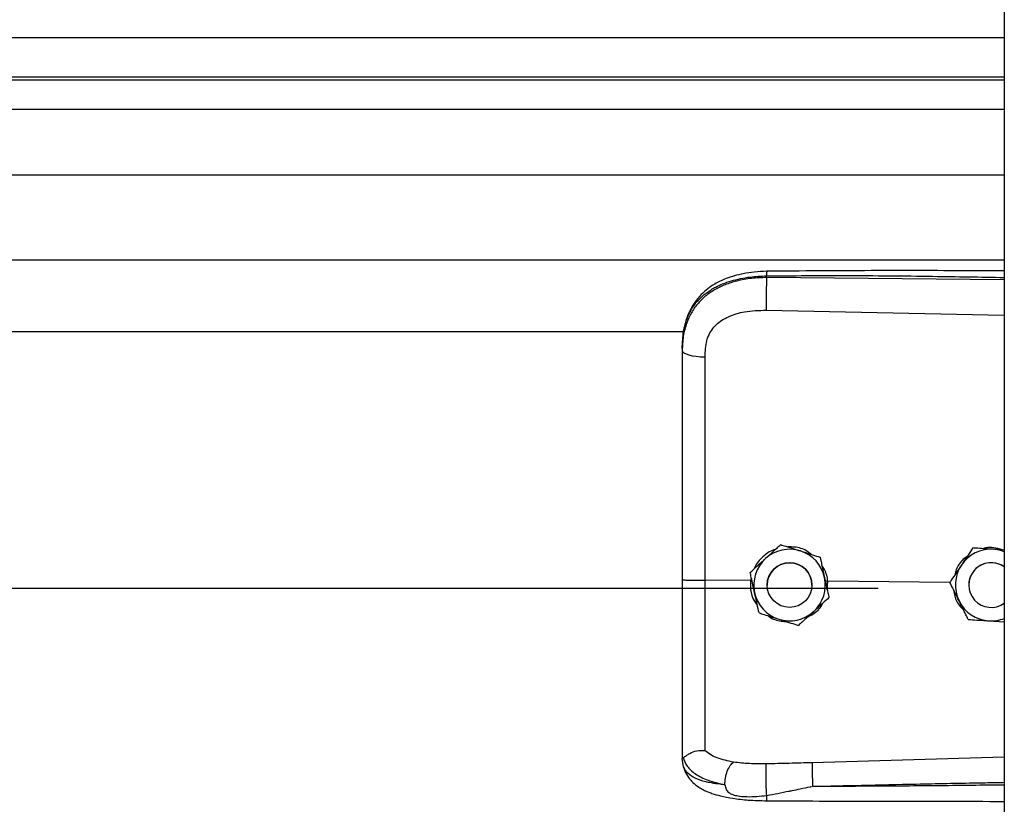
# Model space of a CAD drawing. Header units: inches. Extents: x 170 to 284, y 215 to 248.
# Tile 372 of 656: x 206.297 to 206.533, y 222.378 to 222.565. Entities that reach past the tile are written whole.
import ezdxf

# ---------------------------------------------------------------- set-up
doc = ezdxf.new("R2010")
doc.units = ezdxf.units.IN
doc.header["$LTSCALE"] = 0.25
doc.header["$MEASUREMENT"] = 0
doc.layers.add('RH FRONT OF HOOD', color=7, linetype='Continuous')

msp = doc.modelspace()

# ---------------------------------------------------------------- linework, layer by layer
at = {"layer": 'RH FRONT OF HOOD'}
for p, q in [((206.5326438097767, 224.3332527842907), (206.5326438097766, 220.1328032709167)), ((202.5003237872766, 222.5610594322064), (206.5326438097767, 222.5610594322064)), ((206.5326438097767, 222.5515741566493), (202.5003237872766, 222.5515741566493)), ((202.5003237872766, 222.5509347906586), (206.5326438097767, 222.5509347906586)), ((202.5003237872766, 222.5439166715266), (206.5326438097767, 222.5439166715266)), ((202.5003237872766, 222.5282325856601), (206.5326438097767, 222.5282325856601)), ((202.5003237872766, 222.5078445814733), (206.5326438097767, 222.5078445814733)), ((206.4757965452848, 222.5036329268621), (206.4757965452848, 222.5040442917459)), ((206.5326438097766, 222.5030962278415), (206.4757965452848, 222.5036329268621)), ((206.4757005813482, 222.4958441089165), (206.5326438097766, 222.4946345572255)), ((202.5768719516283, 222.4907689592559), (206.4560926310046, 222.4907689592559)), ((206.4556010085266, 222.4867096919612), (206.4556010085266, 222.48622137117)), ((206.4791715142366, 222.4397777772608), (206.4791715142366, 222.4397761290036)), ((206.5251150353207, 222.4389813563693), (206.5251150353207, 222.4389830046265)), ((206.5261639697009, 222.4389151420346), (206.5251150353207, 222.4389830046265)), ((206.4885896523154, 222.4367771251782), (206.4885896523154, 222.436775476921)), ((206.4719722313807, 222.4311864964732), (206.4610586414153, 222.4312909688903)), ((206.4718638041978, 222.4331217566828), (206.4718638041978, 222.4331201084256)), ((206.4721575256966, 222.4317760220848), (206.4719722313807, 222.4311864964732)), ((206.4719722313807, 222.4311864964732), (206.4719744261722, 222.4311863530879)), ((206.4904099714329, 222.4310099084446), (206.4898619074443, 222.4309558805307)), ((206.4903128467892, 222.428892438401), (206.4904099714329, 222.4310099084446)), ((206.4904099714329, 222.4310099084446), (206.4904116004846, 222.4310099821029)), ((206.5196436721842, 222.4307301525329), (206.4904116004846, 222.4310099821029)), ((202.5304915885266, 222.4293764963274), (206.5024760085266, 222.4293764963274)), ((206.4759317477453, 222.4301192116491), (206.4759317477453, 222.4301184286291)), ((206.4866321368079, 222.4301184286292), (206.4866321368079, 222.4301192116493)), ((206.5196296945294, 222.4307584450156), (206.5196296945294, 222.4307600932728)), ((206.5241434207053, 222.4301192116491), (206.5241434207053, 222.4301184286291)), ((206.4907000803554, 222.4271204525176), (206.4907000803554, 222.4271188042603)), ((206.5289402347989, 222.4215768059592), (206.5326438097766, 222.4213370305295)), ((206.4556010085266, 222.3891683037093), (206.4556010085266, 222.3886395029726)), ((206.4559407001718, 222.3866543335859), (206.4556010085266, 222.3886395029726)), ((206.5326438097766, 222.3889628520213), (206.4867081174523, 222.3876310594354))]:
    msp.add_line(p, q, dxfattribs=at)
at = {"layer": 'RH FRONT OF HOOD', "flags": 128}
msp.add_lwpolyline([(206.4556010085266, 222.48622137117), (206.4557049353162, 222.4859256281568), (206.4560128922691, 222.4856407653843), (206.4565135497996, 222.4853772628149), (206.4571884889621, 222.4851448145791), (206.4580128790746, 222.4849519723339), (206.458956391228, 222.4848058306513), (206.4599843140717, 222.4847117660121), (206.4610588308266, 222.4846732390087)], dxfattribs=at)
at = {"layer": 'RH FRONT OF HOOD'}
msp.add_circle((206.4812819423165, 222.4301184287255), 0.005350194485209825, dxfattribs=at)
for centre, radius, start, end in [((206.4812819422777, 222.4301192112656), 0.008560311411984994, 72.32793711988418, 132.3279357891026), ((206.4812819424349, 222.4301192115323), 0.00856031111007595, 12.32793744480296, 72.32793758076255), ((206.5294936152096, 222.4301192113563), 0.008560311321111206, 86.29353550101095, 146.293534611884), ((206.5294936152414, 222.4301192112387), 0.008560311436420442, 68.4076756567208, 86.29353576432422), ((206.4812819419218, 222.4301192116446), 0.008560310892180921, 132.3279357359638, 192.3279369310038), ((206.4812819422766, 222.4301192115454), 0.005350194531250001, 1.112070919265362e-06, 179.9999988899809), ((206.5294936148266, 222.4301192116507), 0.008560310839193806, 146.2935348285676, 206.2935362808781), ((206.5294936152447, 222.4301192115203), 0.005350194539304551, 53.92810144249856, 179.9999986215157), ((206.5294936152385, 222.4301184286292), 0.005350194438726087, 53.92810057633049, 306.0718994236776), ((206.4812819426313, 222.4301192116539), 0.00856031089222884, 312.327935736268, 12.32793693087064), ((206.4812819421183, 222.4301192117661), 0.008560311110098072, 192.3279374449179, 252.3279375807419), ((206.5294936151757, 222.4301192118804), 0.008560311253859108, 206.2935366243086, 266.29353606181), ((206.4812819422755, 222.4301192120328), 0.008560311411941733, 252.3279371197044, 312.3279357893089), ((206.529493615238, 222.4301192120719), 0.008560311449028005, 266.293535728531, 291.5923243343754)]:
    msp.add_arc(centre, radius, start, end, dxfattribs=at)
for points, knots in [([(206.4556010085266, 222.4867096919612), (206.4556637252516, 222.4880661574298), (206.4557821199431, 222.4906268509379), (206.4567516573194, 222.4941178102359), (206.4580408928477, 222.496529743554), (206.4594047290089, 222.4982324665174), (206.4604876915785, 222.4992758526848), (206.4615466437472, 222.5001043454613), (206.4625360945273, 222.5007642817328), (206.4637704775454, 222.5014593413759), (206.4653644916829, 222.5021850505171), (206.4680282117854, 222.5030930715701), (206.4715633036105, 222.5038530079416), (206.474469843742, 222.5039843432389), (206.4757965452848, 222.5040442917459)], [0, 0, 0, 0, 0.1307156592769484, 0.2467609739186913, 0.3577928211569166, 0.4170971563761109, 0.4791482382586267, 0.5177152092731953, 0.5590896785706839, 0.603294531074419, 0.6633484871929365, 0.7353692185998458, 0.8792082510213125, 0.9999999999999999, 0.9999999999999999, 0.9999999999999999, 0.9999999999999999]), ([(206.4758151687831, 222.505136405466), (206.4748165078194, 222.5050978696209), (206.4729247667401, 222.5050248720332), (206.4696157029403, 222.5044964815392), (206.4663881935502, 222.5036025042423), (206.4636413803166, 222.5022982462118), (206.461655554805, 222.5009755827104), (206.4600143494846, 222.4995301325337), (206.4586991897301, 222.4979419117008), (206.4576239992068, 222.4961892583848), (206.4567667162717, 222.494279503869), (206.4560218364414, 222.491760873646), (206.4558064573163, 222.4898232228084), (206.4556874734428, 222.4887527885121)], [0, 0, 0, 0, 0.09774743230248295, 0.1851607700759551, 0.3306121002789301, 0.4364670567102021, 0.5083182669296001, 0.5850061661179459, 0.6719760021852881, 0.730794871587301, 0.8036787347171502, 0.8915444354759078, 1, 1, 1, 1]), ([(206.4758153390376, 222.505120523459), (206.4758141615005, 222.5051245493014), (206.4758101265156, 222.5051383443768), (206.4758049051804, 222.5050234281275), (206.475798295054, 222.5047306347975), (206.4757972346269, 222.5043146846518), (206.4757965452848, 222.5040442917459)], [0, 0, 0, 0, 0.09787641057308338, 0.3353863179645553, 0.5679606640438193, 1, 1, 1, 1]), ([(206.4757965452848, 222.5040442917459), (206.4821023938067, 222.5040836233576), (206.495341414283, 222.5041661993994), (206.5142910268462, 222.5039850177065), (206.5269315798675, 222.5037640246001), (206.5326438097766, 222.5036641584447)], [0, 0, 0, 0, 0.3326703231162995, 0.6984356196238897, 1, 1, 1, 1]), ([(206.5326438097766, 222.5052193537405), (206.5297446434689, 222.5052341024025), (206.5191167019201, 222.5052881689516), (206.5001732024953, 222.5053248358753), (206.4841299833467, 222.5052007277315), (206.4758151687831, 222.505136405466)], [0, 0, 0, 0, 0.1530455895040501, 0.5610439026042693, 0.9999999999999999, 0.9999999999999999, 0.9999999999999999, 0.9999999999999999]), ([(206.4757965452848, 222.5036329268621), (206.474580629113, 222.5035996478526), (206.4721488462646, 222.5035330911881), (206.4688080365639, 222.5029112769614), (206.4658502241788, 222.5019690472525), (206.4633076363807, 222.50075137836), (206.4610761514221, 222.4992059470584), (206.4592044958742, 222.4973647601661), (206.4577235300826, 222.4952344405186), (206.4565479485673, 222.4926652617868), (206.455755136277, 222.489613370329), (206.4556524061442, 222.4873525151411), (206.4556010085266, 222.48622137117)], [0, 0, 0, 0, 0.1111703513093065, 0.222336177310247, 0.3162781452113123, 0.4102081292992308, 0.5024030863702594, 0.5945790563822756, 0.6845432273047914, 0.774504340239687, 0.8871807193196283, 1, 1, 1, 1]), ([(206.4757965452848, 222.5036329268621), (206.475774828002, 222.5030570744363), (206.4757297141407, 222.5018608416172), (206.4756886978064, 222.4996357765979), (206.4756754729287, 222.4974584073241), (206.4756924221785, 222.496368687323), (206.4757005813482, 222.4958441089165)], [0, 0, 0, 0, 0.2406941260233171, 0.5000000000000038, 0.7593058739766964, 1, 1, 1, 1]), ([(206.4614844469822, 222.4886065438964), (206.4614844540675, 222.488606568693), (206.4615870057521, 222.488965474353), (206.4620821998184, 222.4903716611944), (206.4636182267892, 222.4925743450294), (206.4666852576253, 222.4944775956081), (206.470801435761, 222.4956892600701), (206.4739542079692, 222.4957889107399), (206.4757005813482, 222.4958441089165)], [0, 0, 0, 0, 4.497367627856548e-06, 0.06509473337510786, 0.261670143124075, 0.475310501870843, 0.7093656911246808, 1, 1, 1, 1]), ([(206.4610588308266, 222.4846732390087), (206.4611288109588, 222.4859978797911), (206.4611987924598, 222.4873225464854), (206.4614844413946, 222.4886065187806), (206.4614844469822, 222.4886065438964)], [0, 0, 0, 0, 0.9999804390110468, 0.9999999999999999, 0.9999999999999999, 0.9999999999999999, 0.9999999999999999]), ([(206.4556010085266, 222.48622137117), (206.4556010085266, 222.4825912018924), (206.4556010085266, 222.4753203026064), (206.4556010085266, 222.4642395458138), (206.4556010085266, 222.4530569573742), (206.4556010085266, 222.4420882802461), (206.4556010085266, 222.4348404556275), (206.4556010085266, 222.4313606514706)], [0, 0, 0, 0, 0.2027568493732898, 0.4061035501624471, 0.6088604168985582, 0.8122072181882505, 1, 1, 1, 1]), ([(206.4610586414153, 222.4312909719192), (206.4610586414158, 222.4312909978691), (206.4610587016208, 222.4346773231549), (206.4610587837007, 222.4417240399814), (206.4610588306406, 222.452397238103), (206.4610588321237, 222.4632733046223), (206.4610588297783, 222.4740606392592), (206.4610588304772, 222.4811357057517), (206.4610588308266, 222.4846732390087)], [0, 0, 0, 0, 1.439079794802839e-06, 0.1877923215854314, 0.3908439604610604, 0.59389561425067, 0.7969478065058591, 1, 1, 1, 1]), ([(206.4778922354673, 222.4386127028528), (206.4777570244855, 222.4385825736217), (206.4766052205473, 222.4383259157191), (206.4748479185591, 222.4368671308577), (206.4732291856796, 222.4352575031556), (206.4729013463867, 222.4341491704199), (206.4728680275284, 222.4340365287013)], [0, 0, 0, 0, 0.05931474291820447, 0.5052766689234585, 0.9497204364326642, 1, 1, 1, 1]), ([(206.4755176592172, 222.4364500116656), (206.4764581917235, 222.4373066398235), (206.4777126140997, 222.4384491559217), (206.4788795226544, 222.4395118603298), (206.4791715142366, 222.4397777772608)], [0, 0, 0, 0, 0.7497733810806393, 1, 1, 1, 1]), ([(206.4755176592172, 222.4364478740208), (206.4764581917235, 222.4373045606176), (206.4777126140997, 222.4384471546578), (206.4788795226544, 222.4395101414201), (206.4791715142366, 222.4397761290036)], [0, 0, 0, 0, 0.7497733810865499, 1, 1, 1, 1]), ([(206.4791715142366, 222.4397777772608), (206.4795692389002, 222.4396510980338), (206.4810740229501, 222.4391718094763), (206.4826909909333, 222.4386566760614), (206.483880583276, 222.4382776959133)], [0, 0, 0, 0, 0.2643068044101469, 1, 1, 1, 1]), ([(206.4791715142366, 222.4397761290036), (206.4795692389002, 222.4396493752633), (206.4810740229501, 222.4391698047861), (206.4826909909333, 222.4386545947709), (206.483880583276, 222.4382755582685)], [0, 0, 0, 0, 0.2643068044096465, 1, 1, 1, 1]), ([(206.4865420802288, 222.4374296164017), (206.4861853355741, 222.4377196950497), (206.4850217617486, 222.4386658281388), (206.4829702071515, 222.439233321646), (206.4814006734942, 222.4392371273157), (206.480864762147, 222.4392384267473)], [0, 0, 0, 0, 0.2255168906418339, 0.7355556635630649, 1, 1, 1, 1]), ([(206.483880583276, 222.4382776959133), (206.4840669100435, 222.4382183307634), (206.4855242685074, 222.43775400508), (206.4871223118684, 222.4372447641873), (206.4884466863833, 222.4368226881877), (206.4885896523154, 222.4367771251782)], [0, 0, 0, 0, 0.1156468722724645, 0.9045342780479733, 0.9999999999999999, 0.9999999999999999, 0.9999999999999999, 0.9999999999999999]), ([(206.483880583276, 222.4382755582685), (206.4840669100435, 222.4382161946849), (206.4855242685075, 222.4377518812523), (206.4871223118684, 222.4372428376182), (206.4884466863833, 222.4368210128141), (206.4885896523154, 222.436775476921)], [0, 0, 0, 0, 0.1156468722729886, 0.9045342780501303, 1, 1, 1, 1]), ([(206.5251150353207, 222.4389830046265), (206.5247352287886, 222.4384137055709), (206.5239666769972, 222.4372617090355), (206.5230305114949, 222.4358583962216), (206.5224945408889, 222.4350549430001), (206.522372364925, 222.4348717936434)], [0, 0, 0, 0, 0.4299704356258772, 0.8700602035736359, 1, 1, 1, 1]), ([(206.5251150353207, 222.4389813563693), (206.5247352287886, 222.4384119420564), (206.5239666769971, 222.4372597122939), (206.5230305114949, 222.4358562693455), (206.5224945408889, 222.4350528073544), (206.5223723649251, 222.4348696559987)], [0, 0, 0, 0, 0.42997043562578, 0.8700602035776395, 0.9999999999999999, 0.9999999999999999, 0.9999999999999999, 0.9999999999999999]), ([(206.5300469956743, 222.4386616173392), (206.5287774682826, 222.4387438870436), (206.5270842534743, 222.4388536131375), (206.5255091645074, 222.4389557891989), (206.5251150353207, 222.4389813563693)], [0, 0, 0, 0, 0.749773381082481, 1, 1, 1, 1]), ([(206.5321185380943, 222.4385295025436), (206.5314576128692, 222.4387295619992), (206.5301872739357, 222.4391140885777), (206.5286240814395, 222.4391389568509), (206.5278441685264, 222.4388768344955), (206.5276683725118, 222.4388177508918)], [0, 0, 0, 0, 0.4565421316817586, 0.8775020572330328, 1, 1, 1, 1]), ([(206.5326438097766, 222.4384934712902), (206.5320008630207, 222.4385350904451), (206.5311420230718, 222.4385906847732), (206.5302669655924, 222.4386473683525), (206.5300469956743, 222.4386616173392)], [0, 0, 0, 0, 0.7486223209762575, 1, 1, 1, 1]), ([(206.4718638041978, 222.4331217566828), (206.4723697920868, 222.4335826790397), (206.4733936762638, 222.4345153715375), (206.4746408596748, 222.4356513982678), (206.4753548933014, 222.4363017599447), (206.4755176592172, 222.4364500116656)], [0, 0, 0, 0, 0.4299704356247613, 0.8700602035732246, 1, 1, 1, 1]), ([(206.4718638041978, 222.4331201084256), (206.4723697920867, 222.4335809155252), (206.4733936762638, 222.434513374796), (206.4746408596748, 222.4356492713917), (206.4753548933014, 222.436299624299), (206.4755176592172, 222.4364478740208)], [0, 0, 0, 0, 0.4299704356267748, 0.8700602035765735, 1, 1, 1, 1]), ([(206.4885896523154, 222.4367771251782), (206.4887357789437, 222.4361085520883), (206.4890314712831, 222.434755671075), (206.4893916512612, 222.433107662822), (206.4895978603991, 222.4321641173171), (206.4896448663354, 222.4319490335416)], [0, 0, 0, 0, 0.4299704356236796, 0.8700602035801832, 1, 1, 1, 1]), ([(206.4885896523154, 222.436775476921), (206.4887357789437, 222.4361067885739), (206.4890314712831, 222.4347536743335), (206.4893916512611, 222.4331055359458), (206.4895978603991, 222.4321619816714), (206.4896448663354, 222.4319468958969)], [0, 0, 0, 0, 0.4299704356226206, 0.8700602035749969, 1, 1, 1, 1]), ([(206.5237730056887, 222.4369713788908), (206.5234534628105, 222.4367533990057), (206.5223000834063, 222.4359666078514), (206.5212067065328, 222.4343659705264), (206.5209088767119, 222.4329612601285), (206.5208207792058, 222.4325457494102)], [0, 0, 0, 0, 0.2125142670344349, 0.7670631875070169, 1, 1, 1, 1]), ([(206.4904116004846, 222.4310099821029), (206.4904115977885, 222.4310100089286), (206.4903135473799, 222.4319855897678), (206.4900534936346, 222.433377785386), (206.4892489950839, 222.4344672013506), (206.489029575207, 222.4347643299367)], [0, 0, 0, 0, 1.999769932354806e-05, 0.7272642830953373, 1, 1, 1, 1]), ([(206.522372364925, 222.4348717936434), (206.5216663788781, 222.4338134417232), (206.5207247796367, 222.432401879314), (206.519848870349, 222.4310886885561), (206.5196296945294, 222.4307600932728)], [0, 0, 0, 0, 0.7497733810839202, 1, 1, 1, 1]), ([(206.5223723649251, 222.4348696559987), (206.5216663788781, 222.4338113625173), (206.5207247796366, 222.4323998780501), (206.5198488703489, 222.4310869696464), (206.5196296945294, 222.4307584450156)], [0, 0, 0, 0, 0.7497733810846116, 1, 1, 1, 1]), ([(206.4556010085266, 222.4313606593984), (206.4556010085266, 222.4283233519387), (206.4556010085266, 222.4221479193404), (206.4556010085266, 222.4133609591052), (206.4556010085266, 222.4051943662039), (206.4556010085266, 222.3986143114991), (206.4556010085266, 222.3932296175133), (206.4556010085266, 222.3905291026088), (206.4556010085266, 222.3891683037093)], [0, 0, 0, 0, 0.1870908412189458, 0.3803918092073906, 0.5558755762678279, 0.7364481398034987, 0.8671952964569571, 1, 1, 1, 1]), ([(206.4610588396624, 222.3906003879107), (206.461058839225, 222.3908630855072), (206.4610588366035, 222.3924375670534), (206.4610588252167, 222.3958689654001), (206.4610587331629, 222.401470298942), (206.4610584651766, 222.4079101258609), (206.4610581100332, 222.4151361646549), (206.461057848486, 222.4230110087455), (206.4610578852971, 222.4285389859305), (206.4610579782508, 222.4312909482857), (206.4610579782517, 222.4312909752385)], [0, 0, 0, 0, 0.03155846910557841, 0.1891461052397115, 0.3467338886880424, 0.5043277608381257, 0.6619226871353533, 0.8309600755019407, 0.9999983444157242, 1, 1, 1, 1]), ([(206.4729190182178, 222.4282915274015), (206.4726473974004, 222.4295344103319), (206.4722851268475, 222.4311920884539), (206.4719481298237, 222.4327342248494), (206.4718638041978, 222.4331201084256)], [0, 0, 0, 0, 0.7497733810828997, 1, 1, 1, 1]), ([(206.4719744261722, 222.4311863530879), (206.4719406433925, 222.4307325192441), (206.4718338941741, 222.4292984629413), (206.4722505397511, 222.4271359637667), (206.4732020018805, 222.4257795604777), (206.4735884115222, 222.4252286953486)], [0, 0, 0, 0, 0.2156616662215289, 0.6814629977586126, 1, 1, 1, 1]), ([(206.4896448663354, 222.4319490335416), (206.4899164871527, 222.4307061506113), (206.4902787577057, 222.4290484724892), (206.4906157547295, 222.4275063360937), (206.4907000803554, 222.4271204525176)], [0, 0, 0, 0, 0.7497733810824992, 1, 1, 1, 1]), ([(206.4896448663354, 222.4319468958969), (206.4899164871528, 222.4307040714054), (206.4902787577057, 222.4290464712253), (206.4906157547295, 222.427504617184), (206.4907000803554, 222.4271188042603)], [0, 0, 0, 0, 0.7497733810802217, 1, 1, 1, 1]), ([(206.5218189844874, 222.4263272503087), (206.5217323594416, 222.4265025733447), (206.5210548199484, 222.4278738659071), (206.5203118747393, 222.4293776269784), (206.5196961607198, 222.430623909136), (206.5196296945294, 222.4307584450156)], [0, 0, 0, 0, 0.1156468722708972, 0.9045342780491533, 1, 1, 1, 1]), ([(206.520565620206, 222.428864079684), (206.5206141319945, 222.4284021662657), (206.5207607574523, 222.4270060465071), (206.5216064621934, 222.4254095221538), (206.5225405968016, 222.4246010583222), (206.5227700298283, 222.4244024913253)], [0, 0, 0, 0, 0.2716700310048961, 0.8211147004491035, 1, 1, 1, 1]), ([(206.4739742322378, 222.423463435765), (206.4738281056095, 222.4241320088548), (206.4735324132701, 222.4254848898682), (206.473172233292, 222.4271328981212), (206.4729660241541, 222.4280764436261), (206.4729190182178, 222.4282915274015)], [0, 0, 0, 0, 0.4299704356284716, 0.8700602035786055, 1, 1, 1, 1]), ([(206.4907000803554, 222.4271188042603), (206.4901940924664, 222.4266578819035), (206.4891702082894, 222.4257251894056), (206.4879230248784, 222.4245891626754), (206.4872089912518, 222.4239388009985), (206.4870462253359, 222.4237905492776)], [0, 0, 0, 0, 0.4299704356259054, 0.8700602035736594, 0.9999999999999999, 0.9999999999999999, 0.9999999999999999, 0.9999999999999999]), ([(206.5240082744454, 222.4218965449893), (206.5238233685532, 222.4222707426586), (206.5231237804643, 222.4236865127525), (206.5223720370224, 222.4252079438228), (206.5218189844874, 222.4263272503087)], [0, 0, 0, 0, 0.2643068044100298, 1, 1, 1, 1]), ([(206.485689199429, 222.4225546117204), (206.4861979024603, 222.4228166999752), (206.4876041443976, 222.4235412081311), (206.4888446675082, 222.424772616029), (206.4892239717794, 222.4257523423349), (206.4892370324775, 222.4257860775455)], [0, 0, 0, 0, 0.3536960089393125, 0.9777456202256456, 0.9999999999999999, 0.9999999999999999, 0.9999999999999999, 0.9999999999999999]), ([(206.4739742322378, 222.423463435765), (206.4743719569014, 222.4233366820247), (206.4758767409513, 222.4228571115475), (206.4774937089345, 222.4223419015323), (206.4786833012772, 222.4219628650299)], [0, 0, 0, 0, 0.2643068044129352, 1, 1, 1, 1]), ([(206.4761328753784, 222.4227755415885), (206.476212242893, 222.4227088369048), (206.477085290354, 222.4219750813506), (206.478655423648, 222.4214959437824), (206.4800899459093, 222.4214114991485), (206.4804875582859, 222.4213880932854)], [0, 0, 0, 0, 0.06740964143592, 0.7415101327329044, 1, 1, 1, 1]), ([(206.4786833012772, 222.4219628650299), (206.4788696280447, 222.4219035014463), (206.4803269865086, 222.4214391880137), (206.4819250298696, 222.4209301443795), (206.4832494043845, 222.4205083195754), (206.4833923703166, 222.4204627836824)], [0, 0, 0, 0, 0.1156468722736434, 0.9045342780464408, 0.9999999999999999, 0.9999999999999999, 0.9999999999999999, 0.9999999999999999]), ([(206.4870462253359, 222.4237905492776), (206.4861056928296, 222.4229339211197), (206.4848512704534, 222.4217914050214), (206.4836843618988, 222.4207287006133), (206.4833923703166, 222.4204627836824)], [0, 0, 0, 0, 0.749773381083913, 1, 1, 1, 1]), ([(206.5240082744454, 222.4218965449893), (206.5246912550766, 222.4218522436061), (206.5260732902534, 222.4217625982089), (206.5277567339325, 222.4216534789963), (206.5287205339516, 222.4215910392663), (206.5289402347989, 222.4215768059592)], [0, 0, 0, 0, 0.4299704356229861, 0.8700602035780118, 1, 1, 1, 1]), ([(206.4556010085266, 222.3891683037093), (206.4556010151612, 222.3891670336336), (206.4556010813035, 222.3891543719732), (206.4556082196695, 222.389050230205), (206.455706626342, 222.3889718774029), (206.4557943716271, 222.3889020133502)], [0, 0, 0, 0, 0.01193493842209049, 0.1189819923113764, 1, 1, 1, 1]), ([(206.4557938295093, 222.3889177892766), (206.4560694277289, 222.3881958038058), (206.4566354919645, 222.3867128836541), (206.4586883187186, 222.3848796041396), (206.4616765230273, 222.3833215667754), (206.464403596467, 222.382698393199), (206.4658034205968, 222.3823785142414)], [0, 0, 0, 0, 0.2305257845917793, 0.473487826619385, 0.7297379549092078, 1, 1, 1, 1]), ([(206.455798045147, 222.3889179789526), (206.455847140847, 222.3889094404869), (206.4559479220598, 222.3888919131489), (206.456239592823, 222.3890781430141), (206.4567050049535, 222.3894089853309), (206.4575812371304, 222.3899890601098), (206.4590604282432, 222.3906071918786), (206.4604012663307, 222.3906032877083), (206.4610587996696, 222.390601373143)], [0, 0, 0, 0, 0.1136768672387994, 0.2333502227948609, 0.3620694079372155, 0.5019163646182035, 0.7557448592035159, 0.9999999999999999, 0.9999999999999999, 0.9999999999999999, 0.9999999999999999]), ([(206.4678930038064, 222.3877763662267), (206.4665194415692, 222.3880642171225), (206.4644350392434, 222.3885010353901), (206.4622592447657, 222.3895417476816), (206.4614602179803, 222.3902470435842), (206.4610588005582, 222.3906013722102)], [0, 0, 0, 0, 0.4901989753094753, 0.7438846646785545, 1, 1, 1, 1]), ([(206.4658023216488, 222.3823767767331), (206.4652560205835, 222.3824338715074), (206.4639510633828, 222.3825702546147), (206.4625522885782, 222.3827983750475), (206.4615973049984, 222.3829922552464), (206.460363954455, 222.3832700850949), (206.4586776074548, 222.3838363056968), (206.4568578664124, 222.3849618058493), (206.4562523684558, 222.3860791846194), (206.4559407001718, 222.3866543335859)], [0, 0, 0, 0, 0.1091879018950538, 0.260818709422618, 0.3077983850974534, 0.3355235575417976, 0.5627886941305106, 0.7749539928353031, 1, 1, 1, 1]), ([(206.4559576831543, 222.3866082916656), (206.4561466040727, 222.3860213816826), (206.4565013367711, 222.3849193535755), (206.4575144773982, 222.383500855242), (206.4586435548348, 222.3824248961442), (206.4597908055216, 222.3816280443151), (206.4608379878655, 222.3810716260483), (206.4617808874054, 222.3806594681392), (206.4630263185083, 222.3801931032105), (206.4649712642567, 222.3796325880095), (206.4678503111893, 222.3790710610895), (206.4715839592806, 222.3786487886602), (206.4743653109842, 222.3785813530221), (206.475853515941, 222.378545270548)], [0, 0, 0, 0, 0.09843102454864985, 0.1848217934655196, 0.2573083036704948, 0.3158871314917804, 0.3722739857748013, 0.4121400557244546, 0.4615923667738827, 0.5575876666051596, 0.6828759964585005, 0.8303179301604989, 1, 1, 1, 1]), ([(206.4658034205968, 222.3823785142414), (206.4658283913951, 222.3829087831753), (206.4658802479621, 222.3840099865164), (206.4663561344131, 222.3856718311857), (206.4670601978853, 222.3870580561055), (206.4676223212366, 222.3875428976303), (206.4678930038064, 222.3877763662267)], [0, 0, 0, 0, 0.2407679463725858, 0.5000000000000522, 0.7592320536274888, 1, 1, 1, 1]), ([(206.4757224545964, 222.3873689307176), (206.474370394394, 222.3873616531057), (206.4716683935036, 222.3873471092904), (206.4691617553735, 222.3876315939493), (206.467909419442, 222.3877737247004)], [0, 0, 0, 0, 0.5003922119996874, 1, 1, 1, 1]), ([(206.4758078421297, 222.37979844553), (206.4757918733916, 222.3800390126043), (206.4757581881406, 222.3805464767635), (206.4757133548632, 222.3815566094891), (206.4756763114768, 222.3827440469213), (206.4756535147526, 222.3840159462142), (206.4756483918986, 222.3852194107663), (206.4756608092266, 222.386215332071), (206.4756859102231, 222.3869546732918), (206.4757107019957, 222.3872357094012), (206.4757224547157, 222.3873689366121)], [0, 0, 0, 0, 0.1098512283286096, 0.2317256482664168, 0.3631776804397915, 0.5000000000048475, 0.6368223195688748, 0.7682743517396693, 0.8901487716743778, 1, 1, 1, 1]), ([(206.4867081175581, 222.3876310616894), (206.4848769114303, 222.3875830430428), (206.4812143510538, 222.3874870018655), (206.4775531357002, 222.3874082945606), (206.4757224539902, 222.3873689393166)], [0, 0, 0, 0, 0.4999797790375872, 1, 1, 1, 1]), ([(206.4867079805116, 222.3876310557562), (206.4867004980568, 222.3873922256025), (206.4866889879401, 222.3870248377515), (206.4866902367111, 222.3861629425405), (206.4866976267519, 222.3853881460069), (206.4867120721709, 222.3845276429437), (206.4867378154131, 222.3833681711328), (206.4867654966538, 222.3825247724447), (206.4867834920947, 222.3819764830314)], [0, 0, 0, 0, 0.2394508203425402, 0.3683426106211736, 0.4999696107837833, 0.6316010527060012, 0.7605056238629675, 1, 1, 1, 1]), ([(206.4658025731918, 222.3823735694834), (206.4658771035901, 222.3820032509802), (206.4659810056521, 222.381486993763), (206.4663527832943, 222.3808896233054), (206.4667734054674, 222.3804567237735), (206.4675771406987, 222.3800122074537), (206.4690544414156, 222.3796506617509), (206.4718152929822, 222.3794105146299), (206.4742120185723, 222.3796433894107), (206.4758078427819, 222.3797984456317)], [0, 0, 0, 0, 0.1001269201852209, 0.139585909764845, 0.1897135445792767, 0.2582342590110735, 0.3697357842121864, 0.5803479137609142, 1, 1, 1, 1]), ([(206.4758078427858, 222.3797984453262), (206.4775872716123, 222.3801453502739), (206.4793748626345, 222.3804938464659), (206.4811928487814, 222.3808611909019), (206.4812638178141, 222.3808755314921), (206.4814988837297, 222.3809230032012), (206.4823670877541, 222.3810994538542), (206.4840074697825, 222.3814146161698), (206.485540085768, 222.381777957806), (206.4864391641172, 222.3819379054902), (206.4865162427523, 222.3819516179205)], [0, 0, 0, 0, 0.5022751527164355, 0.5045790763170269, 0.5086566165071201, 0.522130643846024, 0.5703313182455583, 0.7514263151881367, 0.9786895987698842, 1, 1, 1, 1]), ([(206.4867837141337, 222.3819741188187), (206.4906837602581, 222.3820733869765), (206.4989538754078, 222.3822838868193), (206.512065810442, 222.3825660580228), (206.523013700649, 222.3827786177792), (206.5300298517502, 222.3829066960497), (206.5322048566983, 222.3829447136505), (206.5326438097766, 222.3829523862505)], [0, 0, 0, 0, 0.2551597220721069, 0.5410705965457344, 0.8577348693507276, 0.9712884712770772, 1, 1, 1, 1]), ([(206.5326438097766, 222.3823073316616), (206.5300461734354, 222.382275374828), (206.5249801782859, 222.3822130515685), (206.5174160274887, 222.382132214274), (206.5097638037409, 222.3820629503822), (206.5020057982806, 222.3820113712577), (206.494283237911, 222.3819783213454), (206.4892463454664, 222.3819754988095), (206.4867837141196, 222.3819741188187)], [0, 0, 0, 0, 0.1699411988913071, 0.3314248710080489, 0.4948424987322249, 0.670531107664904, 0.8389164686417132, 1, 1, 1, 1]), ([(206.4758535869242, 222.3785671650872), (206.4758528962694, 222.3785602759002), (206.4758463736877, 222.378495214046), (206.4758354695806, 222.378684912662), (206.4758213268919, 222.3790117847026), (206.475812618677, 222.3794443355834), (206.475808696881, 222.3797351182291), (206.4758078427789, 222.3797984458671)], [0, 0, 0, 0, 0.03436729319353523, 0.3245665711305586, 0.621014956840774, 0.9174633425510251, 1, 1, 1, 1]), ([(206.4758535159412, 222.3785452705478), (206.4800486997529, 222.3785236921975), (206.4890236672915, 222.3784775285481), (206.5033660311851, 222.3784359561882), (206.5181010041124, 222.3784117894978), (206.5280558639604, 222.3784082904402), (206.5326438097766, 222.3784066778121)], [0, 0, 0, 0, 0.2216322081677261, 0.4741489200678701, 0.7576483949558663, 1, 1, 1, 1])]:
    msp.add_open_spline(points, degree=3, knots=knots, dxfattribs=at)
msp.add_open_spline([(206.4556010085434, 222.4313606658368), (206.4556821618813, 222.4313517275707), (206.4558444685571, 222.4313338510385), (206.4570972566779, 222.4313111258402), (206.4588947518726, 222.431294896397), (206.4603369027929, 222.4312922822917), (206.461057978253, 222.431290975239)], degree=3, dxfattribs=at)

doc.saveas('drawing.dxf')
